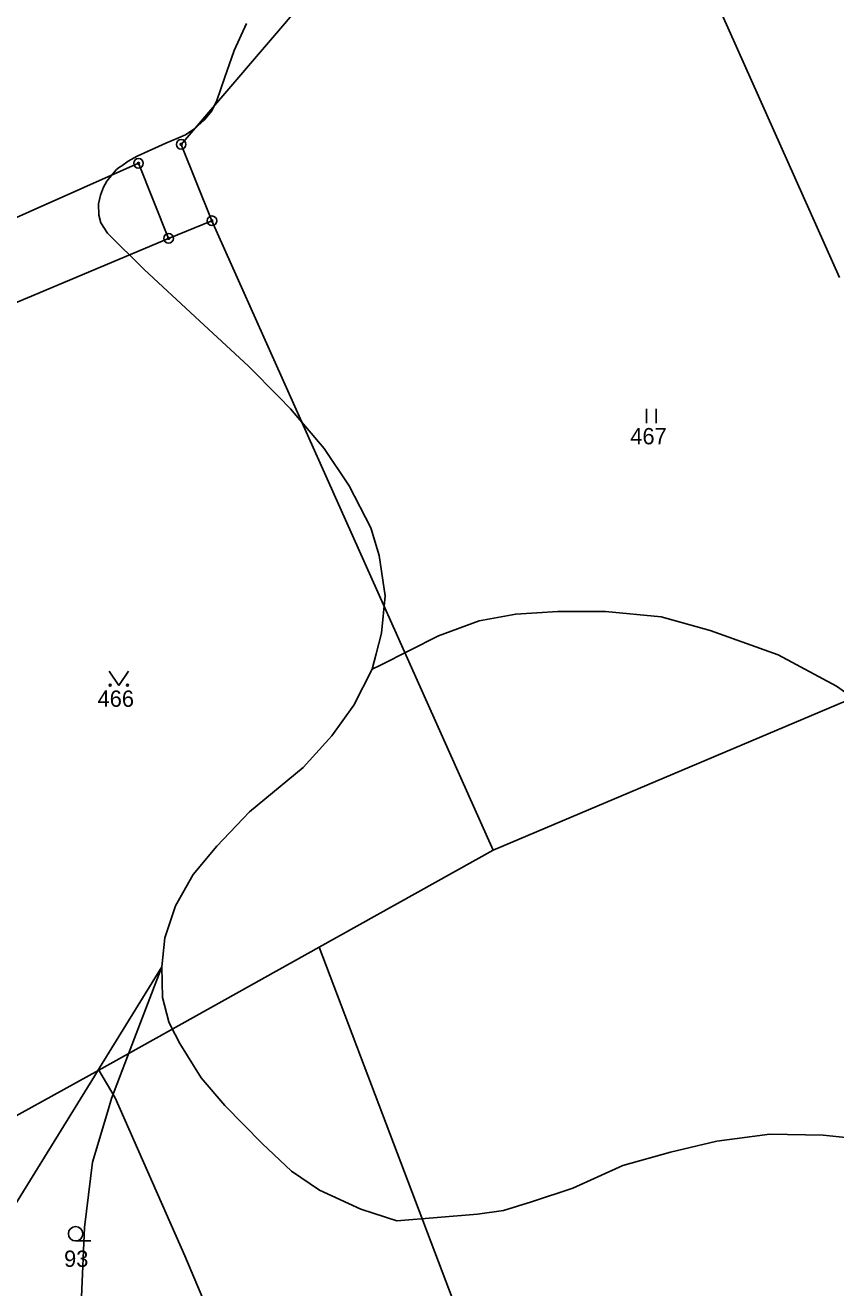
# Model space of a CAD drawing. Extents: x -546762 to -540209, y -1046851 to -1035694.
# Drawn here: x -542592.5 to -542508.1, y -1037762.7 to -1037631.1 of the extents above; entities that cross this region are included whole.
import ezdxf

# ---------------------------------------------------------------- set-up
doc = ezdxf.new("R2010")
doc.units = 0
for name, color, linetype in [('Vrstva 1', 7, 'Continuous'), ('Vrstva 18', 7, 'Continuous'), ('Vrstva 24', 7, 'Continuous'), ('Vrstva 25', 7, 'Continuous'), ('Vrstva 52', 7, 'Continuous')]:
    doc.layers.add(name, color=color, linetype=linetype)

msp = doc.modelspace()

# ---------------------------------------------------------------- linework, layer by layer
at = {"layer": 'Vrstva 1'}
for points in [[(-542507.66, -1037657.44), (-542535.91, -1037594.17)], [(-542576.27, -1037643.56), (-542540.91, -1037602.24)], [(-542576.27, -1037643.56), (-542573.06, -1037651.53)], [(-542603.54, -1037655.67), (-542580.72, -1037645.54)], [(-542580.72, -1037645.54), (-542577.58, -1037653.36)], [(-542573.06, -1037651.53), (-542577.58, -1037653.36)], [(-542543.76, -1037717.13), (-542573.06, -1037651.53)], [(-542577.58, -1037653.36), (-542621.04, -1037671.65)], [(-542543.76, -1037717.13), (-542444.48, -1037675.13)], [(-542561.89, -1037727.25), (-542543.76, -1037717.13)], [(-542584.84, -1037740.06), (-542561.89, -1037727.25)], [(-542532.05, -1037805.94), (-542561.89, -1037727.25)], [(-542597.84, -1037747.23), (-542584.84, -1037740.06)], [(-542583.15, -1037742.96), (-542584.84, -1037740.06)], [(-542575.88, -1037759.41), (-542583.15, -1037742.96)], [(-542561.18, -1037794.24), (-542575.88, -1037759.41)]]:
    msp.add_lwpolyline(points, dxfattribs=at)
at = {"layer": 'Vrstva 24'}
for centre, radius in [((-542576.27, -1037643.56), 0.5), ((-542576.27, -1037643.56), 0.1), ((-542580.72, -1037645.54), 0.5), ((-542580.72, -1037645.54), 0.1), ((-542573.06, -1037651.53), 0.5), ((-542573.06, -1037651.53), 0.1), ((-542577.58, -1037653.36), 0.5), ((-542577.58, -1037653.36), 0.1)]:
    msp.add_circle(centre, radius, dxfattribs=at)
at = {"layer": 'Vrstva 25'}
for p, q in [((-542527.79, -1037672.62), (-542527.79, -1037671.12)), ((-542526.79, -1037672.62), (-542526.79, -1037671.12)), ((-542583.77, -1037698.48), (-542582.77, -1037699.98)), ((-542582.77, -1037699.98), (-542581.77, -1037698.48)), ((-542587.27, -1037757.87), (-542585.67, -1037757.87))]:
    msp.add_line(p, q, dxfattribs=at)
for centre, radius in [((-542583.67, -1037699.93), 0.112), ((-542581.87, -1037699.93), 0.112), ((-542587.27, -1037757.12), 0.75)]:
    msp.add_circle(centre, radius, dxfattribs=at)
at = {"layer": 'Vrstva 52'}
for points in [[(-542569.47, -1037630.98), (-542570.74, -1037633.77), (-542571.77, -1037636.67), (-542572.14, -1037637.77), (-542572.55, -1037638.99), (-542573.09, -1037640.08), (-542573.86, -1037641.03), (-542574.86, -1037641.9), (-542575.82, -1037642.58), (-542576.56, -1037642.89), (-542577.86, -1037643.44), (-542580.87, -1037644.78), (-542581.78, -1037645.3), (-542582.46, -1037645.79), (-542582.68, -1037645.95), (-542583, -1037646.18), (-542583.58, -1037646.83), (-542584.02, -1037647.4)], [(-542584.02, -1037647.4), (-542584.38, -1037648.03), (-542584.67, -1037648.86), (-542584.87, -1037649.77), (-542584.85, -1037650.94), (-542584.64, -1037651.74), (-542583.95, -1037652.81), (-542580.13, -1037656.6), (-542574.8, -1037661.53), (-542569.25, -1037666.67), (-542566.11, -1037669.87), (-542564.87, -1037671.13), (-542561.37, -1037675.27), (-542558.75, -1037679.17), (-542556.52, -1037683.55), (-542555.64, -1037686.41), (-542555.01, -1037690.63), (-542555.41, -1037694.53), (-542555.95, -1037696.67), (-542556.36, -1037698.27)], [(-542556.36, -1037698.27), (-542555.51, -1037697.84), (-542549.47, -1037694.8), (-542545.22, -1037693.24), (-542541.4, -1037692.53), (-542537.01, -1037692.24), (-542532.05, -1037692.24), (-542526.24, -1037692.81), (-542521.14, -1037694.23), (-542514.06, -1037696.78), (-542507.97, -1037700.04), (-542505.28, -1037701.96), (-542503.01, -1037703.58), (-542498.34, -1037707.41), (-542494.37, -1037711.38), (-542491.11, -1037715.49), (-542487.15, -1037721.3), (-542484.88, -1037726.68), (-542482.9, -1037732.92), (-542481.76, -1037739.44)], [(-542578.29, -1037729.3), (-542577.97, -1037726.28), (-542576.85, -1037722.93), (-542575.02, -1037719.67), (-542572.56, -1037716.72), (-542569.14, -1037713.14), (-542563.57, -1037708.52), (-542560.58, -1037705.2), (-542558.27, -1037702.02), (-542556.36, -1037698.27)], [(-542578.29, -1037729.3), (-542584.78, -1037739.82), (-542585.31, -1037740.68), (-542596.47, -1037758.77), (-542596.93, -1037759.67), (-542597.71, -1037761.19)], [(-542582.7, -1037786.9), (-542584.51, -1037781.84), (-542585.65, -1037776.6), (-542586.5, -1037770.93), (-542586.59, -1037766.03), (-542586.64, -1037763.7), (-542586.35, -1037756.47), (-542585.5, -1037749.67), (-542583.91, -1037744.33), (-542583.52, -1037743.01), (-542581.57, -1037737.91), (-542578.29, -1037729.3)], [(-542578.29, -1037729.3), (-542578.21, -1037732.48), (-542577.57, -1037735.03), (-542577.38, -1037735.41), (-542576.41, -1037737.29), (-542574.18, -1037740.87), (-542571.72, -1037743.74), (-542567.82, -1037747.72), (-542564.79, -1037750.58), (-542561.85, -1037752.57), (-542557.55, -1037754.56), (-542556.26, -1037754.97)], [(-542556.26, -1037754.97), (-542553.81, -1037755.76), (-542545.4, -1037755.08), (-542542.67, -1037754.71), (-542539.76, -1037753.79), (-542535.46, -1037752.35), (-542530.24, -1037749.99), (-542525.3, -1037748.61), (-542520.45, -1037747.48), (-542514.94, -1037746.75), (-542509.36, -1037746.83), (-542504.01, -1037747.4), (-542500.29, -1037748.13), (-542496.97, -1037749.34), (-542494.55, -1037750.53), (-542493.17, -1037751.75), (-542492.2, -1037753.45), (-542491.64, -1037755.8), (-542491.72, -1037757.98), (-542492.12, -1037760.25), (-542493.09, -1037762.11), (-542498.15, -1037767.52)]]:
    msp.add_lwpolyline(points, dxfattribs=at)

# ---------------------------------------------------------------- texts
at = {"layer": 'Vrstva 18'}
for s, p in [('467', (-542529.47, -1037674.83)), ('466', (-542584.98, -1037702.19)), ('93', (-542588.47, -1037760.57))]:
    msp.add_text(s, height=1.7, dxfattribs=at).set_placement(p)

doc.saveas('drawing.dxf')
